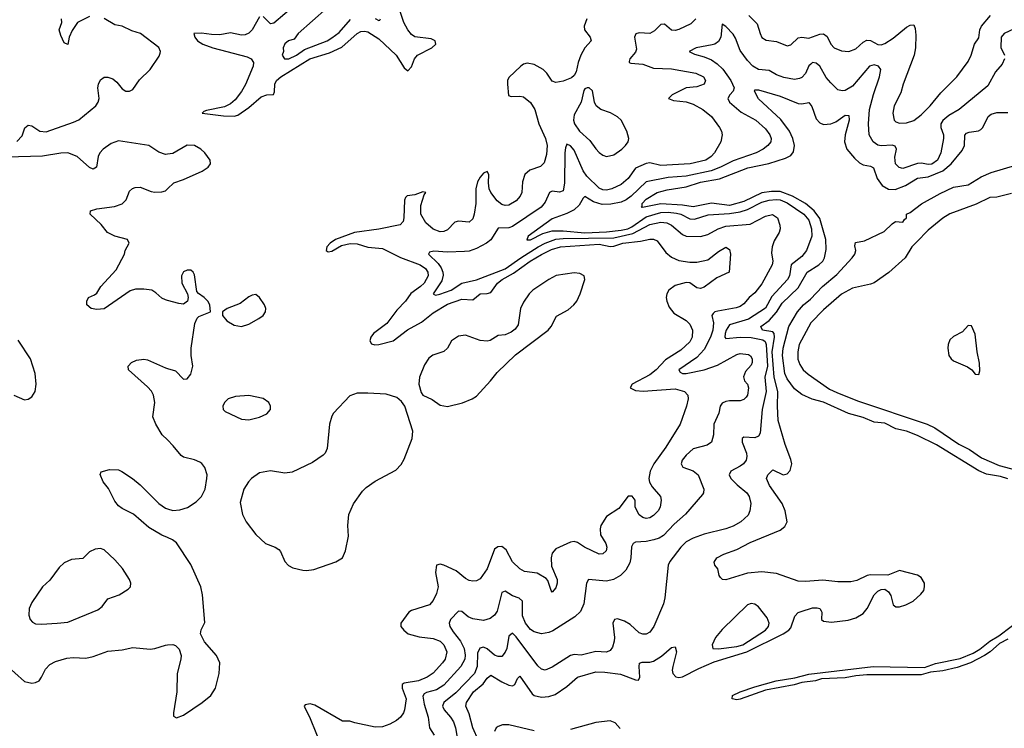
# Model space of a CAD drawing. Header units: inches. Extents: x 1603819 to 1745079, y 385938 to 533966.
# Tile 502 of 561: x 1639183 to 1644631, y 483448 to 487366. Entities that reach past the tile are written whole.
import ezdxf

# ---------------------------------------------------------------- set-up
doc = ezdxf.new("R2010")
doc.units = ezdxf.units.IN
doc.header["$MEASUREMENT"] = 0
doc.layers.add('B6438', color=7, linetype='Continuous')
doc.layers.add('B6448', color=7, linetype='Continuous')

msp = doc.modelspace()

# ---------------------------------------------------------------- linework, layer by layer
at = {"layer": 'B6438', "color": 5}
for points, elevation in [([(1639167.6, 486692.4), (1639196.5, 486723.5), (1639212.1, 486767.9), (1639230, 486783.7), (1639250, 486779), (1639294.4, 486750), (1639330, 486746.8), (1639481.1, 486798.9), (1639510, 486813), (1639603.5, 486890), (1639617.3, 486910), (1639623.4, 486930), (1639616, 486990), (1639618.5, 487010), (1639630, 487033.7), (1639650, 487047.6), (1639670, 487049), (1639698.5, 487038.5), (1639720.5, 487020.5), (1639750, 486984), (1639770, 486970.2), (1639790, 486970.2), (1639810, 486980.9), (1639846.4, 487033.6), (1639904.8, 487090), (1639955.1, 487164.9), (1639959.8, 487180.2), (1639961.5, 487190), (1639952.3, 487212.3), (1639852, 487290), (1639804, 487304), (1639750, 487329.8), (1639710, 487337), (1639650, 487372.5)], 420), ([(1639570, 487384.2), (1639503.8, 487350), (1639473.3, 487306.7), (1639457.3, 487270), (1639450, 487228.7), (1639430, 487238), (1639410, 487279), (1639402.4, 487310), (1639416, 487350), (1639414.5, 487370)], 420), ([(1640000, 486622.4), (1639990, 486621.1), (1639953.8, 486633.8), (1639897.2, 486670), (1639730, 486695.9), (1639690, 486681.8), (1639645.8, 486650), (1639625.8, 486630), (1639616.5, 486610), (1639608.7, 486551.3), (1639590, 486539.6), (1639570, 486548.3), (1639500.3, 486610), (1639450.3, 486630.3), (1639410, 486628.9), (1639310, 486612.1), (1639110, 486605.4)], 420), ([(1640000, 485813.6), (1639990, 485816.3), (1639970, 485826), (1639936.6, 485856.6), (1639914.5, 485870), (1639870, 485876.9), (1639824.3, 485875.7), (1639793.9, 485866.1), (1639650, 485766.6), (1639610, 485762.7), (1639578, 485770), (1639555.3, 485790), (1639554, 485810), (1639564, 485830), (1639596.2, 485843.8), (1639610, 485854.8), (1639632.3, 485890), (1639716.9, 485983.1), (1639762.7, 486070), (1639766, 486090), (1639789.2, 486130), (1639779, 486150), (1639710, 486168.5), (1639669.8, 486189.8), (1639633.8, 486233.8), (1639572.7, 486290), (1639574, 486310), (1639610, 486320.3), (1639707.7, 486332.3), (1639750, 486347.7), (1639773, 486370), (1639790, 486417.3), (1639806.9, 486433.1), (1639821.7, 486438.3), (1639850, 486440.4), (1639910, 486415.5), (1639930, 486412.7), (1639970, 486414.9), (1639990, 486420.7), (1640000, 486430)], 420), ([(1639150, 485290.4), (1639210, 485263.8), (1639230, 485268), (1639250, 485280.7), (1639269.5, 485310.5), (1639274.5, 485350), (1639269.5, 485409.5), (1639243.6, 485490), (1639174.9, 485594.9)], 440), ([(1640000, 485042.6), (1639971.3, 485071.3), (1639935.6, 485130), (1639919.6, 485170), (1639930.9, 485250), (1639923.5, 485290), (1639911.9, 485311.9), (1639890, 485336.9), (1639786, 485430), (1639783.7, 485450), (1639801.2, 485470), (1639830, 485483.8), (1639870, 485488.4), (1639890, 485486), (1639990, 485440.5), (1640000, 485437.5)], 420), ([(1640000, 484502.7), (1639970, 484516.4), (1639898.3, 484558.3), (1639812.3, 484632.3), (1639750, 484663.7), (1639730, 484678.7), (1639710, 484704.7), (1639674.5, 484774.5), (1639645.6, 484810), (1639628.9, 484851.1), (1639634.6, 484865.4), (1639680.2, 484879.8), (1639730, 484876.3), (1639748.3, 484868.3), (1639806.8, 484830), (1639850, 484794), (1639952.7, 484690), (1639990, 484665.2), (1640000, 484662.1)], 420), ([(1639102.2, 483802.2), (1639210, 483706.5), (1639250, 483697.2), (1639270, 483700.2), (1639290, 483710.4), (1639304.4, 483730), (1639325.3, 483774.7), (1639350, 483801.5), (1639382, 483818), (1639443.9, 483836.1), (1639479.2, 483839.2), (1639550, 483835.3), (1639590, 483844.9), (1639670, 483874.9), (1639750, 483881.1), (1639810, 483895.5), (1639904.7, 483884.7), (1639930, 483888.5), (1639990, 483908.2), (1640000, 483908.8)], 420)]:
    msp.add_lwpolyline(points, dxfattribs=dict(at, elevation=elevation))
at = {"layer": 'B6438', "color": 5, "elevation": 440}
msp.add_lwpolyline([(1639630, 484442.9), (1639600.9, 484439.1), (1639570, 484423.7), (1639533.1, 484386.9), (1639470, 484382), (1639430, 484363.6), (1639402.2, 484337.8), (1639350, 484267.8), (1639310, 484229.5), (1639250, 484142.7), (1639235.8, 484110), (1639234.2, 484074.2), (1639241.6, 484050), (1639254, 484034), (1639270, 484026.4), (1639303.1, 484023.1), (1639390, 484029.2), (1639450, 484034.7), (1639616.2, 484103.8), (1639639.1, 484120.9), (1639670, 484163.7), (1639733.4, 484186.6), (1639783.3, 484216.7), (1639797, 484230), (1639798.9, 484250), (1639790.9, 484270), (1639751.2, 484331.2), (1639710, 484379.1), (1639650, 484434.7)], close=True, dxfattribs=at)
at = {"layer": 'B6448', "color": 5}
for points, elevation in [([(1640510, 487381.3), (1640469.9, 487310.1), (1640450, 487291), (1640430, 487282.9), (1640410, 487280.6), (1640350, 487294.3), (1640290, 487283), (1640243.8, 487283.8), (1640188.4, 487291.6), (1640146, 487290), (1640151.8, 487270), (1640167.1, 487250), (1640195.8, 487230), (1640251, 487210), (1640441.1, 487161.1), (1640463.2, 487150), (1640476.8, 487130), (1640474.6, 487110), (1640432.8, 487007.2), (1640411.2, 486968.8), (1640376.2, 486923.8), (1640350, 486900.8), (1640316, 486884), (1640216.3, 486863.7), (1640201.3, 486858.7), (1640192.7, 486850), (1640310, 486834), (1640370, 486832.1), (1640390, 486838.1), (1640450, 486880.3), (1640519.8, 486940.2), (1640549.9, 486949.9), (1640586.7, 486953.3), (1640592.8, 486967.2), (1640594.3, 487010), (1640604.1, 487030), (1640628, 487050), (1640787.6, 487150), (1640897.3, 487182.7), (1640964.9, 487215.1), (1641050, 487289.9), (1641070, 487300.2), (1641090, 487302.8), (1641110, 487298.8), (1641170, 487260.4), (1641266, 487170), (1641310, 487099.3), (1641330, 487082.6), (1641350, 487105.6), (1641366.7, 487150), (1641383.8, 487170), (1641463.1, 487210), (1641486, 487230), (1641482, 487250), (1641460.2, 487260.2), (1641370, 487271), (1641350, 487284.2), (1641330, 487310.3), (1641307.7, 487350), (1641275, 487450)], 380), ([(1640710.4, 487449.6), (1640590, 487346), (1640570, 487342.4), (1640530, 487383.1)], 380), ([(1640883.2, 487430), (1640724.5, 487290), (1640701.7, 487258.3), (1640670, 487248.5), (1640650, 487233.4), (1640640.5, 487210), (1640643.6, 487190), (1640636.2, 487170), (1640648.9, 487148.9), (1640672, 487150), (1640715, 487170), (1640758.7, 487201.3), (1640883.6, 487250), (1640910, 487264.9), (1640950, 487294.4), (1641012.7, 487367.3)], 360), ([(1643216.9, 487390), (1643263, 487343), (1643279, 487290), (1643290, 487268.5), (1643312.5, 487252.5), (1643370, 487244.7), (1643430, 487222), (1643450, 487228), (1643490, 487266.4), (1643510, 487269.4), (1643550, 487263.8), (1643610, 487285.5), (1643630, 487287.8), (1643650, 487272.9), (1643670, 487231.7), (1643690, 487211.4), (1643730, 487194.2), (1643770, 487191), (1643810, 487205.5), (1643850, 487241.4), (1643870, 487252.3), (1643890.6, 487250.6), (1643930, 487229.3), (1643950, 487227.8), (1643970, 487234.2), (1644016.5, 487263.5), (1644090, 487324.7), (1644110, 487335.6), (1644130, 487338), (1644138.2, 487318.2), (1644140.7, 487280.7), (1644139.8, 487210), (1644132.6, 487170), (1644071.3, 487010), (1644058.1, 486961.9), (1644020.9, 486890), (1644013.7, 486850), (1644022, 486810), (1644030, 486801.3), (1644050, 486793.1), (1644090, 486795), (1644130, 486809.3), (1644170, 486840.9), (1644220.6, 486890), (1644279.1, 486960.9), (1644367.6, 487050), (1644430, 487134.9), (1644448, 487170), (1644466.2, 487230), (1644490, 487265.5), (1644495.7, 487310), (1644504.8, 487330), (1644554.8, 487390)], 360), ([(1642321.1, 487370), (1642306.6, 487330), (1642308, 487310), (1642339, 487270), (1642344, 487250), (1642310, 487210.5), (1642287.3, 487170), (1642272.4, 487130), (1642261.3, 487078.7), (1642250, 487057.3), (1642235.2, 487044.8), (1642190, 487026.4), (1642150, 487019.1), (1642130, 487026.8), (1642100.5, 487070), (1642079.1, 487090), (1642030, 487117.6), (1641990, 487126.4), (1641970, 487120.5), (1641956, 487110), (1641890, 487046), (1641882.9, 487030), (1641881.6, 487010), (1641887.6, 486947.6), (1641902, 486942), (1641950, 486943.9), (1641970, 486938.7), (1642010, 486907.6), (1642033.4, 486870), (1642055.8, 486790), (1642092.7, 486710), (1642101.7, 486670), (1642098.4, 486621.6), (1642084.7, 486575.3), (1642065.4, 486554.6), (1642005.9, 486534.1), (1641978.2, 486510), (1641965.3, 486470), (1641962.2, 486410), (1641951.6, 486390), (1641930, 486365.2), (1641890, 486340.2), (1641870, 486338.8), (1641850, 486344.7), (1641825, 486365), (1641790.2, 486410), (1641781.1, 486430), (1641776.5, 486463.5), (1641779.5, 486510), (1641770, 486527.3), (1641750, 486517.6), (1641730, 486495.8), (1641716.4, 486470), (1641706.2, 486430), (1641706, 486350), (1641698.4, 486290), (1641690, 486264.9), (1641670, 486246.7), (1641610, 486251.6), (1641590, 486246), (1641550, 486204.9), (1641530, 486194), (1641510, 486193.4), (1641470, 486207.8), (1641430, 486243.2), (1641402.5, 486290), (1641401.8, 486338.2), (1641421.6, 486398.4), (1641430.6, 486410), (1641413.4, 486413.4), (1641370, 486397.3), (1641327.8, 486392.2), (1641317.7, 486382.3), (1641312.2, 486367.8), (1641308.7, 486270), (1641304.1, 486250), (1641288.2, 486231.8), (1641170, 486208.3), (1641036.2, 486190), (1640929.6, 486150), (1640900.5, 486130), (1640882.4, 486110), (1640878, 486090), (1640890, 486083), (1640910, 486085.8), (1640963.2, 486116.8), (1641011.2, 486128.8), (1641050, 486127.1), (1641110, 486108.3), (1641190, 486101.8), (1641290, 486051.7), (1641398.3, 486010), (1641427.7, 485990), (1641441.4, 485970), (1641443.4, 485950), (1641420.4, 485910), (1641400.8, 485890), (1641347.9, 485852.1), (1641318.3, 485810), (1641270, 485759.5), (1641214.3, 485685.7), (1641139.9, 485630), (1641125, 485610), (1641120.7, 485590), (1641130, 485574), (1641148.4, 485568.4), (1641169.8, 485569.8), (1641250, 485589.9), (1641329.5, 485650.5), (1641406.5, 485693.5), (1641470, 485744.3), (1641550, 485792.5), (1641630, 485821.2), (1641690, 485817.2), (1641730, 485850.4), (1641770, 485851.9), (1641790, 485857.9), (1641826.5, 485910), (1641851.6, 485930), (1641915.8, 485964.2), (1642007.9, 486030), (1642070, 486067.9), (1642125.2, 486094.8), (1642175.2, 486110), (1642390, 486124.4), (1642450, 486112.2), (1642470, 486113), (1642520.3, 486130), (1642617.9, 486142.1), (1642670, 486153.3), (1642690, 486152.8), (1642710, 486142.7), (1642757.9, 486077.9), (1642790, 486053.3), (1642830, 486035.1), (1642890, 486024.7), (1642930, 486024.7), (1642990, 486038.5), (1643050, 486084.8), (1643090, 486107.6), (1643110, 486095.1), (1643115.8, 486070), (1643109.1, 485970.9), (1643040.4, 485939.6), (1642970, 485887.2), (1642950, 485880.3), (1642930, 485883.7), (1642890.3, 485910.3), (1642870, 485913.4), (1642810, 485895.6), (1642774.7, 485870), (1642763.5, 485850), (1642759.2, 485830), (1642762.7, 485810), (1642777.1, 485777.1), (1642802.8, 485742.8), (1642870, 485702.2), (1642890, 485683.1), (1642904.8, 485650), (1642904.5, 485610), (1642890, 485584.5), (1642841.5, 485538.5), (1642755.6, 485484.4), (1642704.2, 485430), (1642670, 485401.5), (1642571.2, 485350), (1642560.4, 485330), (1642590, 485316.3), (1642632.1, 485312.1), (1642810, 485324.5), (1642860.7, 485310), (1642879.7, 485290), (1642881.1, 485270), (1642872, 485230), (1642838.2, 485130), (1642757.2, 485002.8), (1642691.3, 484910), (1642671.2, 484870), (1642664.6, 484830), (1642668, 484808), (1642682.2, 484782.2), (1642727.6, 484730), (1642732.8, 484710), (1642727.1, 484670), (1642715.3, 484650), (1642690, 484624.7), (1642670, 484611.5), (1642650, 484608.3), (1642630, 484614), (1642610, 484628), (1642588.4, 484670), (1642588.5, 484710), (1642571.4, 484731.4), (1642550, 484731.7), (1642497.4, 484662.6), (1642430, 484619.3), (1642398.9, 484570), (1642394, 484550), (1642397.2, 484517.2), (1642426.6, 484470), (1642431.9, 484450), (1642427.8, 484430), (1642410, 484412.2), (1642390, 484410.3), (1642308.4, 484450), (1642270, 484476.1), (1642250, 484481.2), (1642230, 484477.5), (1642150, 484440.7), (1642130, 484416.4), (1642122.8, 484390), (1642124.6, 484344.6), (1642157, 484270), (1642157, 484250), (1642150, 484224.7), (1642130, 484201), (1642122.8, 484210), (1642105.3, 484265.3), (1642096.7, 484276.7), (1642045.6, 484305.6), (1641975.6, 484315.6), (1641950, 484328.9), (1641910, 484369.2), (1641875.5, 484435.5), (1641850, 484453.9), (1641828.2, 484451.8), (1641810, 484438.9), (1641769.9, 484330.1), (1641730, 484274), (1641710, 484263.1), (1641690, 484261.1), (1641670, 484266), (1641650, 484276.5), (1641598.6, 484318.6), (1641530, 484349.4), (1641510, 484355), (1641490, 484350.2), (1641483.9, 484310), (1641498.9, 484230), (1641490, 484192.7), (1641470, 484154.4), (1641449.6, 484130), (1641350, 484099.7), (1641336.8, 484090), (1641292.1, 484030), (1641292.3, 484010), (1641307.6, 483990), (1641331.8, 483970), (1641393.8, 483953.8), (1641470, 483944.4), (1641510, 483929.8), (1641530.6, 483910), (1641546.3, 483870), (1641536.5, 483830), (1641521.9, 483810), (1641470, 483752.3), (1641438.2, 483730), (1641388.8, 483711.2), (1641310, 483696.8), (1641299.3, 483690), (1641298.8, 483670), (1641321.3, 483610), (1641312.9, 483550), (1641306.4, 483533.6), (1641290, 483510.3), (1641268.4, 483491.6), (1641231.8, 483470), (1641190, 483455.4), (1641150, 483453.6), (1641038, 483478), (1641010, 483488), (1640970, 483487.7), (1640816.4, 483576.4), (1640790, 483582.5), (1640762.1, 483577.9), (1640756.8, 483570), (1640790, 483502.4), (1640853.1, 483346.9)], 380), ([(1641150, 487372.2), (1641170, 487361.6), (1641175.9, 487364.1), (1641180.2, 487370)], 360), ([(1642923.5, 487370), (1642896.9, 487343.1), (1642830, 487311.5), (1642810, 487307.1), (1642790, 487309.1), (1642750, 487341.3), (1642730, 487339.5), (1642696, 487304), (1642670, 487290.2), (1642610, 487293.8), (1642592.9, 487287.1), (1642585.3, 487270), (1642596.1, 487203.9), (1642590, 487187.2), (1642558.3, 487150), (1642555.5, 487135.5), (1642555.1, 487130), (1642564.8, 487124.8), (1642630, 487120.8), (1642690, 487098.6), (1642790, 487095.2), (1642924, 487070), (1642965.6, 487050), (1642977.4, 487030), (1642969.6, 487010), (1642930, 486995.6), (1642870, 486988.6), (1642793.6, 486950), (1642772.7, 486930), (1642799.8, 486919.8), (1642870, 486911.2), (1642910, 486899.6), (1642962.8, 486870), (1643010.7, 486830), (1643054, 486770), (1643065.4, 486750), (1643069.7, 486730), (1643061.5, 486690), (1643026.6, 486630), (1643008.2, 486610), (1642978.8, 486590), (1642892, 486570), (1642730, 486559.6), (1642670, 486574.1), (1642650, 486571.3), (1642590, 486544.8), (1642550, 486488.7), (1642510, 486455.3), (1642459.1, 486430), (1642430, 486423.3), (1642410, 486425.1), (1642390, 486434.5), (1642320.5, 486500.5), (1642301.5, 486530), (1642250, 486645.2), (1642230, 486669.3), (1642210, 486678.5), (1642202, 486658), (1642199.2, 486630), (1642197.9, 486462.1), (1642190, 486419.5), (1642170, 486412.2), (1642130, 486417.6), (1642114.3, 486410), (1642090, 486356.2), (1642068.2, 486330), (1641910, 486221.7), (1641890, 486214.7), (1641830, 486212.9), (1641790, 486148.4), (1641766.3, 486130), (1641710, 486100.3), (1641670, 486087), (1641643.9, 486083.9), (1641550, 486080.1), (1641474.1, 486085.9), (1641450, 486080.5), (1641445.1, 486070), (1641497.9, 486017.9), (1641514.8, 485994.8), (1641525.1, 485970), (1641526.5, 485953.5), (1641518.5, 485921.5), (1641470, 485849.5), (1641482.9, 485842.9), (1641508.3, 485848.3), (1641570, 485870.4), (1641630, 485909.9), (1641710, 485928.2), (1641870, 485987.9), (1641956.4, 486050), (1642052.5, 486110), (1642090, 486130.4), (1642150, 486152.1), (1642190, 486156.2), (1642470, 486160.5), (1642575.8, 486184.2), (1642670, 486233.9), (1642730, 486246.8), (1642762.9, 486242.9), (1642790, 486230.4), (1642850, 486177.9), (1642870, 486168.7), (1642950, 486167.7), (1642990, 486178.4), (1643048.1, 486210), (1643090, 486224.5), (1643224.4, 486235.6), (1643310, 486280.5), (1643349, 486289), (1643375, 486270), (1643388, 486230), (1643389.8, 486210), (1643384.8, 486190), (1643356.9, 486143.1), (1643345.4, 486110), (1643343.4, 486076.6), (1643349.9, 486030), (1643346.8, 486010), (1643290, 485905.4), (1643250, 485856), (1643219.4, 485830), (1643190, 485795.5), (1643170, 485781), (1643147, 485773), (1643045.4, 485754.6), (1643029.7, 485750), (1643019.1, 485741), (1643012.2, 485730), (1643020.9, 485690), (1643017.9, 485650), (1643005.1, 485610), (1642970, 485543.3), (1642930, 485497.9), (1642829.8, 485430), (1642837, 485417), (1642850.6, 485410.6), (1642870, 485409.2), (1642970.1, 485429.9), (1643043.7, 485456.3), (1643150, 485514.2), (1643170, 485520.3), (1643214.7, 485514.7), (1643226.9, 485506.9), (1643236.4, 485490), (1643236.2, 485470), (1643230, 485454.9), (1643199, 485421), (1643188, 485392), (1643193.7, 485370), (1643208.9, 485350), (1643215.7, 485330), (1643210, 485290.5), (1643201.8, 485278.2), (1643190, 485265.6), (1643170, 485259.3), (1643110, 485258.3), (1643090, 485255.1), (1643070, 485245.2), (1643058.4, 485230), (1643051.4, 485190), (1643024, 485130), (1643022.5, 485070), (1643009.8, 485030.2), (1642985.8, 485014.2), (1642910, 484992.6), (1642870, 484958.6), (1642848.9, 484930), (1642842.3, 484910), (1642851.9, 484891.9), (1642910, 484872.1), (1642936.5, 484850), (1642967.8, 484770), (1642967.1, 484750), (1642960, 484740), (1642867.7, 484632.3), (1642804.1, 484575.9), (1642745.2, 484514.8), (1642720.4, 484499.6), (1642690.7, 484489.3), (1642650, 484480.6), (1642590, 484477.5), (1642577.4, 484470), (1642568.8, 484451.2), (1642565, 484390), (1642557.9, 484362.1), (1642537.4, 484322.6), (1642508.1, 484291.9), (1642469.3, 484270.7), (1642430, 484260.8), (1642329.7, 484270), (1642319.4, 484250), (1642303.4, 484136.6), (1642285.9, 484094.1), (1642254.9, 484065.1), (1642133.7, 483986.3), (1642110, 483976.8), (1642070, 483970.8), (1642030, 483980.5), (1642010, 483994.2), (1641982.1, 484030), (1641965.6, 484070), (1641965, 484150), (1641946.9, 484166.9), (1641910, 484180.4), (1641870, 484206.8), (1641850, 484198.9), (1641824.7, 484095.3), (1641810, 484073.6), (1641785.3, 484054.7), (1641750, 484044.6), (1641690, 484052.3), (1641663.7, 484063.7), (1641630, 484092.9), (1641610, 484095.9), (1641567, 484050), (1641559.9, 484030), (1641563.1, 484010), (1641580.7, 483980.7), (1641621.4, 483930), (1641642.1, 483890), (1641648.2, 483851.8), (1641645.3, 483830), (1641624.3, 483790), (1641530, 483686.3), (1641490, 483659.9), (1641434, 483646), (1641421.5, 483638.5), (1641413.9, 483626.1), (1641421.5, 483581.5), (1641443, 483510), (1641451.2, 483451.2), (1641475.7, 483410)], 360), ([(1644631.6, 487150), (1644619.6, 487120.4), (1644582.3, 487077.7), (1644538.7, 487001.3), (1644381.5, 486870), (1644323.7, 486836.3), (1644291.2, 486808.8), (1644279.9, 486790), (1644279.1, 486770), (1644293.8, 486730), (1644294.8, 486710), (1644278.8, 486630), (1644260.2, 486590), (1644230, 486568.1), (1644210, 486565.5), (1644172.1, 486572.1), (1644150, 486570.6), (1644070, 486543.5), (1644048.5, 486548.5), (1644027.9, 486570), (1644025.3, 486605.3), (1644034.8, 486650), (1644027.1, 486667.1), (1644010, 486672.2), (1643950, 486669), (1643930, 486672.5), (1643904.2, 486690), (1643883.7, 486730), (1643879.5, 486790), (1643884.9, 486870), (1643907.2, 486952.8), (1643941, 487050), (1643946.8, 487090), (1643934.9, 487110), (1643910, 487115.8), (1643884.2, 487110), (1643790, 486999), (1643750, 486975.2), (1643732.9, 486972.9), (1643710, 486978.9), (1643670, 487016.1), (1643645.7, 487045.7), (1643610, 487108.3), (1643590, 487126.2), (1643570, 487129.2), (1643559.4, 487120.6), (1643549.9, 487110.1), (1643530, 487069.1), (1643510, 487047.2), (1643498.3, 487041.7), (1643470, 487036), (1643410, 487046.9), (1643370, 487062), (1643330, 487085.5), (1643270, 487091.4), (1643239.4, 487110), (1643210, 487140.9), (1643170, 487195.4), (1643143.7, 487263.7), (1643130, 487285.8), (1643090, 487329), (1643070, 487340.5), (1643061.5, 487270), (1643050, 487245.2), (1643030, 487231.5), (1643013.6, 487226.4), (1642925.1, 487210), (1642887.8, 487190), (1642915.8, 487175.8), (1642970, 487161.3), (1643010, 487144.2), (1643042.5, 487122.5), (1643073, 487093), (1643118.2, 487030), (1643135.3, 486990), (1643131, 486970), (1643111.4, 486950), (1643100.3, 486930), (1643110.7, 486910), (1643174, 486854), (1643255.1, 486810), (1643310, 486763.1), (1643334.2, 486730), (1643341, 486710), (1643338, 486690), (1643322.6, 486670), (1643296, 486650), (1643257.7, 486630), (1643130, 486586.2), (1643060.2, 486550), (1643009.2, 486530.8), (1642870, 486500.6), (1642770, 486493.4), (1642650, 486470.1), (1642566.7, 486390), (1642538.8, 486370), (1642510, 486356.9), (1642454, 486346), (1642405, 486345), (1642358.6, 486358.6), (1642310, 486387.9), (1642300.6, 486379.4), (1642278.8, 486341.2), (1642250, 486315), (1642210, 486294.7), (1642130, 486264.2), (1641996.9, 486170), (1641988.4, 486148.4), (1642010, 486148.7), (1642076.6, 486183.4), (1642130, 486198.2), (1642190, 486199.2), (1642310, 486188.4), (1642430, 486193.1), (1642510, 486201.4), (1642547.4, 486210), (1642570, 486221.5), (1642650, 486275.8), (1642730, 486300.2), (1642770, 486302.1), (1642816.7, 486296.7), (1642840.7, 486290), (1642890, 486265.3), (1642917.3, 486262.7), (1642992.1, 486287.9), (1643110, 486293.7), (1643170, 486303.3), (1643210, 486317.1), (1643290, 486356.5), (1643330, 486368), (1643368.8, 486371.2), (1643390, 486369.6), (1643430, 486353.2), (1643521.2, 486290), (1643550, 486256.8), (1643564.5, 486210), (1643566, 486170), (1643536.3, 486090), (1643510, 486057.3), (1643452.2, 486010), (1643441.5, 485950), (1643431.6, 485930), (1643345.2, 485834.8), (1643310, 485771.4), (1643216, 485710), (1643110, 485679.1), (1643091.6, 485650), (1643085.7, 485630), (1643085.2, 485610), (1643090, 485603.5), (1643170, 485610.9), (1643230, 485609.6), (1643295.5, 485595.5), (1643307.5, 485587.5), (1643313.5, 485570), (1643319.8, 485450), (1643305.6, 485390), (1643313.6, 485310), (1643291, 485211), (1643279.5, 485080.5), (1643270, 485062.3), (1643250, 485054), (1643190, 485057.3), (1643179.7, 485050), (1643179.8, 485030), (1643203.7, 484970), (1643206.9, 484950), (1643202.3, 484930), (1643187.8, 484910), (1643170, 484896.8), (1643117.7, 484870), (1643107.6, 484850), (1643117.1, 484830), (1643153.2, 484793.2), (1643205.8, 484750), (1643219.3, 484730), (1643228.8, 484690), (1643222.8, 484650), (1643212.9, 484627.1), (1643172.3, 484590), (1643130, 484564.8), (1643090, 484550.2), (1642970, 484521.4), (1642910, 484499.8), (1642870, 484478.6), (1642840.6, 484450), (1642780.9, 484370), (1642770.9, 484350), (1642753.1, 484170), (1642744.7, 484135.3), (1642691.6, 484010), (1642670, 483980.2), (1642650, 483969.2), (1642630, 483968.4), (1642610, 483976.2), (1642560.9, 484020.9), (1642530, 484041.1), (1642490, 484053.8), (1642474, 484050), (1642464.8, 484030), (1642473.7, 483950), (1642472.2, 483930), (1642462.9, 483897.1), (1642450, 483877.6), (1642430, 483868), (1642370, 483872.4), (1642290, 483851.8), (1642250, 483855.6), (1642230, 483850.2), (1642130, 483785.2), (1642090, 483769.1), (1642070, 483775.2), (1642050, 483792.7), (1641930, 483954.3), (1641910, 483973.2), (1641890, 483957.6), (1641878, 483890), (1641870, 483868.8), (1641850, 483844.9), (1641830, 483844.1), (1641810, 483852.7), (1641770, 483887.8), (1641750, 483895.9), (1641729.4, 483890.6), (1641716, 483864), (1641714.2, 483790), (1641699, 483750), (1641595.7, 483644.3), (1641529.8, 483590), (1641522, 483570), (1641531.6, 483550), (1641566.6, 483510), (1641583.1, 483483.1), (1641594.5, 483450), (1641605.5, 483385.5)], 340), ([(1644685, 487315), (1644630.4, 487289.6), (1644613, 487270), (1644611.8, 487211.8), (1644630.8, 487170)], 340), ([(1641721.3, 483381.3), (1641689.4, 483450), (1641670, 483528.3), (1641651.9, 483570), (1641654.9, 483590), (1641694.2, 483650), (1641746.6, 483693.4), (1641770, 483725.2), (1641790, 483740.9), (1641850, 483705.3), (1641890, 483686.4), (1641910, 483682.8), (1641921.8, 483690), (1641936.6, 483723.4), (1641950, 483736), (1642018.7, 483638.7), (1642030, 483629.2), (1642070, 483620.7), (1642110, 483623.4), (1642145.1, 483634.9), (1642210, 483679.4), (1642269.1, 483730.9), (1642370, 483759.9), (1642421.3, 483758.7), (1642507.8, 483747.8), (1642590, 483716), (1642606, 483714), (1642615, 483730), (1642609.8, 483790.2), (1642612.5, 483807.5), (1642626.3, 483813.7), (1642670, 483813.6), (1642690, 483819.4), (1642733.4, 483846.6), (1642790, 483894), (1642810, 483898.8), (1642816.1, 483870), (1642795.9, 483790), (1642793.1, 483770), (1642796.6, 483750), (1642812.7, 483732.7), (1642830, 483729.2), (1642850, 483733.3), (1642940.6, 483779.4), (1643024.6, 483815.4), (1643206.9, 483870), (1643407.8, 483970), (1643438, 483990), (1643450, 484003.7), (1643472.4, 484067.6), (1643490, 484087.5), (1643506.1, 484093.9), (1643570, 484113.6), (1643594.5, 484114.5), (1643610.2, 484110.2), (1643618.2, 484098.2), (1643621.7, 484090), (1643618.9, 484050), (1643630, 484039.6), (1643675.2, 484035.2), (1643766.3, 484046.3), (1643810, 484058.4), (1643850, 484082.1), (1643871.1, 484110), (1643910, 484186.7), (1643930, 484206.7), (1643950, 484215.5), (1643970, 484216.3), (1643990, 484203), (1644002.2, 484182.2), (1644016.5, 484130), (1644030, 484120.2), (1644050, 484120.2), (1644085.1, 484130), (1644125.7, 484150), (1644169.7, 484190), (1644184.7, 484210), (1644189.7, 484230), (1644188.2, 484250), (1644170, 484281.6), (1644150, 484294), (1644050, 484319.5), (1643985.8, 484294.2), (1643890, 484296.2), (1643872.1, 484292.1), (1643815.6, 484264.4), (1643782.3, 484257.7), (1643710, 484257.3), (1643626.1, 484266.1), (1643530, 484258.8), (1643490, 484260.8), (1643370, 484303.5), (1643290, 484313.7), (1643210, 484305.4), (1643090, 484268), (1643071.5, 484271.5), (1643060.8, 484280.8), (1643053.3, 484293.3), (1643046, 484330), (1643029.5, 484350), (1643025.8, 484365.8), (1643040.5, 484390), (1643079.6, 484410), (1643150, 484436.3), (1643224.6, 484475.4), (1643390, 484544.2), (1643416, 484564), (1643429.7, 484590), (1643417.8, 484650), (1643400.7, 484690), (1643330.7, 484790), (1643315.6, 484830), (1643322.3, 484850), (1643350, 484876.5), (1643407.3, 484850), (1643430, 484855.8), (1643446.7, 484873.3), (1643454.2, 484910), (1643450, 484934.5), (1643417.4, 485017.4), (1643380.3, 485150), (1643375, 485230), (1643378.1, 485310), (1643357.5, 485390), (1643345.9, 485530), (1643359.1, 485610), (1643358.1, 485630), (1643350, 485639.4), (1643293, 485650), (1643284.2, 485670), (1643330, 485702), (1643370.5, 485749.5), (1643401.8, 485798.2), (1643490, 485883.1), (1643540.4, 485970), (1643604.5, 486010), (1643625.9, 486030), (1643635.1, 486050), (1643644.9, 486095.1), (1643643.7, 486150), (1643610, 486266.4), (1643579.4, 486310), (1643530, 486349.7), (1643458.7, 486390), (1643390, 486415.5), (1643343, 486417), (1643290, 486408), (1643190, 486361.4), (1643110, 486339.6), (1643010, 486351.5), (1642910, 486331.2), (1642850, 486341.3), (1642730, 486348), (1642628.5, 486328.5), (1642621.2, 486330), (1642626.5, 486333.5), (1642626.5, 486350), (1642650, 486373.6), (1642710, 486410.5), (1642764.6, 486424.6), (1642870, 486442.2), (1642950, 486467.1), (1643054.7, 486485.3), (1643212.2, 486547.8), (1643328.3, 486571.7), (1643420.5, 486599.5), (1643450, 486615.3), (1643465, 486635), (1643470.3, 486670), (1643460.5, 486710), (1643441.7, 486750), (1643395, 486815), (1643270, 486929.1), (1643247.7, 486970), (1643250, 486978.8), (1643270, 486978.4), (1643390, 486942.8), (1643490, 486902.7), (1643510, 486901.4), (1643550, 486909), (1643565.5, 486885.5), (1643590, 486817.3), (1643610, 486795.4), (1643630, 486786.3), (1643670.3, 486789.7), (1643698.2, 486801.8), (1643750, 486837.8), (1643770, 486837), (1643771.8, 486810), (1643750.7, 486730), (1643745.7, 486690), (1643759.8, 486650), (1643801.1, 486601.1), (1643830, 486575.2), (1643850, 486564.4), (1643890, 486555.5), (1643906.9, 486546.9), (1643927.5, 486487.5), (1643954.7, 486450), (1643989.7, 486429.7), (1644027.7, 486427.7), (1644084.7, 486450), (1644150, 486489), (1644210, 486496.4), (1644290, 486530.6), (1644336, 486570), (1644398, 486642), (1644409.9, 486670), (1644412.4, 486727.6), (1644421.6, 486738.4), (1644435.3, 486744.7), (1644487.6, 486752.4), (1644500.4, 486759.6), (1644512.2, 486770), (1644542, 486830), (1644557.1, 486842.9), (1644590, 486852.2), (1644650, 486852.7)], 320), ([(1640000, 486430), (1640036.2, 486463.8), (1640090, 486482), (1640191.9, 486528.1), (1640226, 486550), (1640238, 486570), (1640237, 486590), (1640207.3, 486630), (1640185.6, 486650), (1640150, 486670.8), (1640110, 486671.7), (1640030, 486626.2), (1640000, 486622.4)], 420), ([(1644650, 484827.2), (1644610, 484839.8), (1644533, 484853), (1644490, 484870.8), (1644255.5, 485015.5), (1644150, 485067), (1644089.3, 485090), (1644030, 485103.1), (1643970, 485135.5), (1643910, 485140.3), (1643850, 485166.9), (1643768.7, 485188.7), (1643630.5, 485250.5), (1643567.5, 485267.5), (1643510, 485294.2), (1643470, 485325.7), (1643430, 485380.5), (1643416, 485410), (1643403.9, 485510), (1643407.7, 485550), (1643438.4, 485670), (1643486.1, 485750), (1643520.1, 485790), (1643559.1, 485820.9), (1643625.4, 485890), (1643703.3, 485956.7), (1643789.7, 486050), (1643803, 486070), (1643808.4, 486090), (1643803.8, 486116.2), (1643806.6, 486133.4), (1643857.3, 486142.7), (1643965.8, 486194.2), (1644010, 486238), (1644028, 486250), (1644070, 486247), (1644078, 486262), (1644088.7, 486270), (1644089, 486290), (1644110, 486300.7), (1644172, 486348), (1644275.3, 486404.7), (1644350, 486439.5), (1644430, 486453.1), (1644503.2, 486496.8), (1644558.4, 486521.6), (1644850, 486607)], 280), ([(1644670, 486404.2), (1644590, 486384.5), (1644550, 486382.2), (1644474.7, 486345.3), (1644330, 486292.5), (1644290, 486268.2), (1644210, 486202.1), (1644144, 486136), (1644119.8, 486110), (1644082, 486050), (1643992.2, 485967.8), (1643910, 485911.4), (1643890, 485902.9), (1643790, 485880.8), (1643730, 485849), (1643630, 485761.5), (1643560.2, 485690), (1643496.1, 485570), (1643487.7, 485530), (1643489, 485489), (1643499.6, 485459.6), (1643518.5, 485430), (1643545.5, 485405.5), (1643663.9, 485323.9), (1643704.3, 485304.3), (1643818.1, 485258.1), (1644203.6, 485130), (1644247.1, 485110), (1644378.8, 485018.8), (1644437.2, 484990), (1644504.2, 484944.2), (1644601.8, 484901.8), (1644720.2, 484870)], 280), ([(1640000, 485437.5), (1640044.4, 485424.4), (1640090, 485378.8), (1640110, 485380.7), (1640130, 485406), (1640140.9, 485450), (1640131.6, 485510), (1640131.5, 485550), (1640153, 485687), (1640165.1, 485714.9), (1640174.8, 485725.2), (1640238, 485750), (1640236, 485790), (1640224, 485810), (1640204, 485830), (1640171.9, 485851.9), (1640163.7, 485863.7), (1640150, 485955.3), (1640143.7, 485970), (1640130, 485980.7), (1640110, 485980.5), (1640090, 485971.1), (1640077.6, 485950), (1640081.1, 485910), (1640111.3, 485850), (1640116, 485830), (1640110.9, 485809.1), (1640090, 485794), (1640063.5, 485796.5), (1640000, 485813.6)], 420), ([(1640000, 484662.1), (1640030, 484652.7), (1640070, 484655.2), (1640112, 484668), (1640160.1, 484699.9), (1640189.7, 484730.3), (1640209.6, 484770), (1640219.3, 484830), (1640219.5, 484850), (1640206.6, 484890), (1640191.4, 484911.4), (1640179.1, 484919.1), (1640150, 484932), (1640090, 484946.6), (1640075.9, 484955.9), (1640032.7, 485010), (1640000, 485042.6)], 420), ([(1640000, 483908.8), (1640030, 483910.4), (1640045.5, 483905.5), (1640065.8, 483885.8), (1640076.3, 483850), (1640075.5, 483830), (1640054.4, 483750), (1640052.4, 483650), (1640033.7, 483533.7), (1640034.8, 483514.8), (1640050, 483504.9), (1640090, 483520.4), (1640192.7, 483590), (1640241.2, 483630), (1640266, 483670), (1640287.3, 483750), (1640289.6, 483810), (1640271.9, 483850), (1640205.9, 483925.9), (1640183.5, 483970), (1640187.1, 483992.9), (1640207.5, 484032.5), (1640194.6, 484185.4), (1640184.5, 484230), (1640130, 484354.5), (1640050, 484473.3), (1640027.7, 484490), (1640000, 484502.7)], 420), ([(1644650, 483940.4), (1644604, 483916), (1644551.7, 483870), (1644520.3, 483850), (1644443, 483810), (1644370, 483783.2), (1644290, 483766), (1644222, 483758), (1644170, 483743.5), (1643870, 483744), (1643810, 483738.7), (1643750, 483726.3), (1643619.2, 483720.8), (1643586, 483710), (1643510, 483701.4), (1643467.7, 483687.7), (1643310, 483659.1), (1643169.7, 483609.7), (1643150, 483606), (1643125.2, 483610), (1643127.6, 483630), (1643169.6, 483650), (1643250, 483676.9), (1643369.2, 483710), (1643472.5, 483727.5), (1643550, 483747.4), (1643906, 483790), (1644190, 483784.7), (1644250, 483805.5), (1644386.1, 483833.9), (1644457.5, 483862.5), (1644495, 483885), (1644549.9, 483930.1), (1644600.5, 483959.5), (1644737.6, 484062.4)], 280), ([(1642030, 483433), (1641890, 483467.3), (1641853.8, 483466.2), (1641830, 483457.5), (1641820.1, 483450), (1641809.7, 483430)], 320), ([(1642506.1, 483446.1), (1642478, 483478), (1642449.4, 483489.4), (1642370, 483480.4), (1642230, 483440.9)], 320)]:
    msp.add_lwpolyline(points, dxfattribs=dict(at, elevation=elevation))
for points, elevation in [([(1642333.2, 486990), (1642322, 486990), (1642310, 486984), (1642304.9, 486975.1), (1642290.4, 486910), (1642250, 486839.3), (1642247.5, 486810), (1642253.4, 486790), (1642281.2, 486750), (1642338.4, 486698.4), (1642370, 486652), (1642390, 486631.6), (1642410, 486617.4), (1642430, 486610.3), (1642470, 486618.3), (1642514.8, 486650), (1642535.6, 486670), (1642548.7, 486690), (1642552.9, 486710), (1642543.1, 486750), (1642510, 486809.7), (1642490, 486829.7), (1642451.4, 486851.4), (1642398, 486870), (1642373.3, 486890), (1642363.6, 486910), (1642352.3, 486972.3)], 380), ([(1642250, 485966.8), (1642150.8, 485950.8), (1642110, 485929), (1642022.8, 485870), (1642001.6, 485850), (1641970, 485804.2), (1641954.7, 485770), (1641940.7, 485679.3), (1641924.8, 485655.2), (1641902.6, 485637.4), (1641870, 485624.4), (1641830, 485619.7), (1641786.9, 485593.1), (1641770, 485588.2), (1641730, 485591.6), (1641650, 485622.1), (1641610, 485616.8), (1641572.7, 485590), (1641549.3, 485550.7), (1641530, 485531.9), (1641469.1, 485510.9), (1641445.9, 485494.1), (1641422.4, 485457.6), (1641396, 485390), (1641392.1, 485350), (1641403.8, 485303.8), (1641413.4, 485290), (1641465.1, 485265.1), (1641510, 485234.9), (1641550, 485227.7), (1641633.1, 485246.9), (1641687.3, 485270), (1641710, 485285.2), (1641788.6, 485370), (1641824.2, 485415.8), (1641927.1, 485512.9), (1642106.2, 485650), (1642123.1, 485670), (1642153.2, 485726.8), (1642217.9, 485762.1), (1642249.8, 485790), (1642265.3, 485810), (1642283.8, 485850), (1642309.7, 485929.7), (1642306, 485950), (1642282.7, 485962.7)], 420), ([(1640490, 485846), (1640470, 485843.7), (1640450, 485834), (1640402.3, 485797.7), (1640331, 485770), (1640304.7, 485750), (1640306, 485730), (1640330, 485700.5), (1640370, 485677.6), (1640410, 485668.9), (1640450, 485682.6), (1640505.6, 485714.4), (1640529.7, 485730.3), (1640542.9, 485750), (1640545.1, 485770), (1640538.4, 485790), (1640510, 485829.2)], 420), ([(1644430, 485675.3), (1644399.9, 485640.1), (1644350, 485614), (1644330, 485595.1), (1644320.4, 485570), (1644318.4, 485550), (1644324.4, 485510), (1644336.3, 485490), (1644350, 485479.3), (1644427.2, 485447.2), (1644451, 485430), (1644470, 485406.8), (1644490, 485404.7), (1644495.9, 485424.1), (1644493.9, 485466.1), (1644481, 485530), (1644470, 485628), (1644450, 485674)], 320), ([(1640450, 485287.7), (1640377.4, 485282.6), (1640336.3, 485270), (1640316.4, 485250), (1640307, 485230), (1640308, 485210), (1640319.5, 485199.5), (1640410, 485157), (1640450, 485153.7), (1640510, 485168.9), (1640550, 485186.7), (1640571.2, 485210), (1640571.1, 485230), (1640560.7, 485250), (1640530.8, 485270.8)], 420), ([(1641110, 485301.6), (1641050, 485300.2), (1641010, 485286), (1640918.5, 485190), (1640910, 485174), (1640896.9, 485130), (1640884.1, 484995.9), (1640872.7, 484970), (1640861.7, 484958.3), (1640803, 484917), (1640690, 484864.8), (1640650, 484859.3), (1640570, 484872.1), (1640510, 484860.5), (1640466, 484830), (1640448.2, 484810), (1640423.8, 484770), (1640403.4, 484696.6), (1640416.5, 484630), (1640436.5, 484590), (1640490, 484519.3), (1640542.8, 484470), (1640596, 484450), (1640616.2, 484436.2), (1640625.3, 484425.3), (1640650, 484370.8), (1640670, 484347.7), (1640694.4, 484334.4), (1640750, 484322), (1640770, 484320.3), (1640810, 484326.7), (1640932.3, 484367.7), (1640969.7, 484390.3), (1640986.3, 484430), (1641002.7, 484510), (1640998.9, 484570), (1641004.2, 484630), (1641030, 484688.9), (1641080.3, 484759.7), (1641099.9, 484780.1), (1641150, 484813.8), (1641264.8, 484875.2), (1641293.1, 484906.9), (1641310, 484936.4), (1641353.8, 485050), (1641358, 485090), (1641314.8, 485230), (1641295.7, 485255.7), (1641270, 485276.2), (1641210, 485295.9)], 420), ([(1643230, 484138), (1643210, 484129.8), (1643070, 483994.5), (1643033.6, 483950), (1643014.3, 483910), (1643018, 483890), (1643050, 483887.3), (1643150, 483900.1), (1643183.7, 483910), (1643309.8, 483990), (1643325.8, 484010), (1643329.8, 484030), (1643318, 484058), (1643270, 484119.7), (1643250, 484135.1)], 340)]:
    msp.add_lwpolyline(points, close=True, dxfattribs=dict(at, elevation=elevation))

doc.saveas('drawing.dxf')
